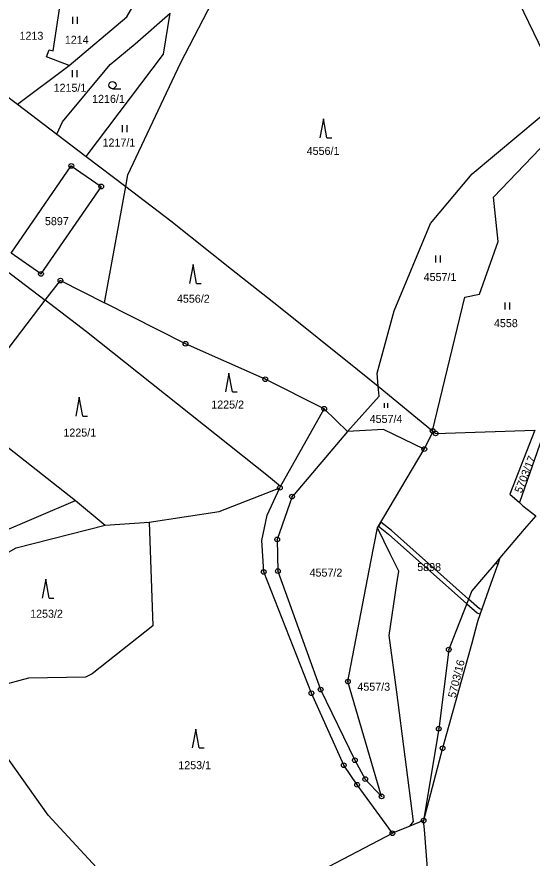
# Model space of a CAD drawing. Extents: x -644096 to -634268, y -1141430 to -1133463.
# Drawn here: x -638953.9 to -638844.5, y -1137829.2 to -1137650.6 of the extents above; entities that cross this region are included whole.
import ezdxf

# ---------------------------------------------------------------- set-up
doc = ezdxf.new("R2010")
doc.units = 0
for name, color, linetype in [('_CIVIL_CONSTRUCTION', 7, 'Continuous'), ('B_Hranice _3D', 7, 'Continuous'), ('M_Svah_Nasyp', 7, 'Continuous'), ('spodek_zarez', 7, 'Continuous'), ('svrsek_osa_sjezdy', 7, 'Continuous'), ('svrsek_osa_terminal_VRT', 7, 'Continuous'), ('svrsek_osa_VRT', 7, 'Continuous'), ('terminal_VRT', 7, 'Continuous')]:
    doc.layers.add(name, color=color, linetype=linetype)

msp = doc.modelspace()

# ---------------------------------------------------------------- linework, layer by layer
at = {"layer": '_CIVIL_CONSTRUCTION'}
for centre, radius in [((-638942.35, -1137682.22), 0.5), ((-638942.35, -1137682.22), 0.0303), ((-638936.01, -1137686.59), 0.5), ((-638936.01, -1137686.59), 0.0303), ((-638948.79, -1137705.15), 0.5), ((-638948.79, -1137705.15), 0.0303), ((-638944.66, -1137706.57), 0.5), ((-638944.66, -1137706.57), 0.0303), ((-638918.11, -1137719.98), 0.5), ((-638918.11, -1137719.98), 0.0303), ((-638901.17, -1137727.51), 0.5), ((-638901.17, -1137727.51), 0.0303), ((-638888.67, -1137733.79), 0.5), ((-638888.67, -1137733.79), 0.0303), ((-638865.65, -1137738.5), 0.5), ((-638865.65, -1137738.5), 0.0303), ((-638865.02, -1137739.03), 0.5), ((-638865.02, -1137739.03), 0.0303), ((-638867.41, -1137742.37), 0.5), ((-638867.41, -1137742.37), 0.0303), ((-638898.07, -1137750.58), 0.5), ((-638898.07, -1137750.58), 0.0303), ((-638895.5, -1137752.45), 0.5), ((-638895.5, -1137752.45), 0.0303), ((-638898.64, -1137761.54), 0.5), ((-638898.64, -1137761.54), 0.0303), ((-638901.5, -1137768.45), 0.5), ((-638901.5, -1137768.45), 0.0303), ((-638898.5, -1137768.25), 0.5), ((-638898.5, -1137768.25), 0.0303), ((-638862.21, -1137784.93), 0.5), ((-638862.21, -1137784.93), 0.0303), ((-638883.63, -1137791.74), 0.5), ((-638883.63, -1137791.74), 0.0303), ((-638891.37, -1137794.2), 0.5), ((-638889.42, -1137793.43), 0.5), ((-638889.42, -1137793.43), 0.0303), ((-638891.37, -1137794.2), 0.0303), ((-638864.35, -1137801.74), 0.5), ((-638864.35, -1137801.74), 0.0303), ((-638863.53, -1137805.87), 0.5), ((-638863.53, -1137805.87), 0.0303), ((-638882.16, -1137808.42), 0.5), ((-638884.52, -1137809.48), 0.5), ((-638884.52, -1137809.48), 0.0303), ((-638882.16, -1137808.42), 0.0303), ((-638881.67, -1137813.64), 0.5), ((-638879.94, -1137812.45), 0.5), ((-638879.94, -1137812.45), 0.0303), ((-638881.67, -1137813.64), 0.0303), ((-638876.48, -1137816.11), 0.5), ((-638876.48, -1137816.11), 0.0303), ((-638867.56, -1137821.26), 0.5), ((-638867.56, -1137821.26), 0.0303), ((-638874.19, -1137823.94), 0.5), ((-638874.19, -1137823.94), 0.0303)]:
    msp.add_circle(centre, radius, dxfattribs=at)
at = {"layer": 'B_Hranice _3D'}
msp.add_lwpolyline([(-638855.54, -1137777.39), (-638855.21, -1137776.45), (-638855.67, -1137776.28), (-638858.01, -1137774.2), (-638874.4, -1137759.63), (-638876.63, -1137757.86), (-638877.15, -1137758.73), (-638875.04, -1137760.39), (-638858.4, -1137775.2), (-638856.19, -1137777.16)], close=True, dxfattribs=at)
at = {"layer": 'M_Svah_Nasyp'}
msp.add_line((-638852.23, -1137766.48), (-638851.84, -1137766.82), dxfattribs=at)
at = {"layer": 'spodek_zarez'}
msp.add_circle((-638683.07, -1137056.85), 1378.08, dxfattribs=at)
at = {"layer": 'svrsek_osa_sjezdy'}
for p, q in [((-638942.04, -1137652.07), (-638942.04, -1137650.57)), ((-638941.04, -1137652.07), (-638941.04, -1137650.57)), ((-638942.11, -1137663.39), (-638942.11, -1137661.89)), ((-638941.11, -1137663.39), (-638941.11, -1137661.89)), ((-638933.61, -1137665.82), (-638931.86, -1137665.82)), ((-638888.83, -1137672.23), (-638889.58, -1137676.23)), ((-638888.08, -1137676.23), (-638888.83, -1137672.23)), ((-638931.46, -1137675.03), (-638931.46, -1137673.53)), ((-638930.46, -1137675.03), (-638930.46, -1137673.53)), ((-638888.08, -1137676.23), (-638887.08, -1137676.23)), ((-638864.98, -1137702.73), (-638864.98, -1137701.23)), ((-638863.98, -1137702.73), (-638863.98, -1137701.23)), ((-638916.5, -1137703.16), (-638917.25, -1137707.16)), ((-638915.75, -1137707.16), (-638916.5, -1137703.16)), ((-638915.75, -1137707.16), (-638914.75, -1137707.16)), ((-638850.28, -1137712.69), (-638850.28, -1137711.19)), ((-638849.28, -1137712.69), (-638849.28, -1137711.19)), ((-638908.89, -1137726.22), (-638909.64, -1137730.22)), ((-638908.14, -1137730.22), (-638908.89, -1137726.22)), ((-638940.67, -1137731.33), (-638941.42, -1137735.33)), ((-638939.92, -1137735.33), (-638940.67, -1137731.33)), ((-638908.14, -1137730.22), (-638907.14, -1137730.22)), ((-638875.86, -1137733.61), (-638875.86, -1137732.6)), ((-638875.19, -1137733.61), (-638875.19, -1137732.6)), ((-638939.92, -1137735.33), (-638938.92, -1137735.33)), ((-638947.79, -1137769.99), (-638948.54, -1137773.99)), ((-638947.04, -1137773.99), (-638947.79, -1137769.99)), ((-638947.04, -1137773.99), (-638946.04, -1137773.99)), ((-638915.93, -1137801.83), (-638916.68, -1137805.83)), ((-638915.18, -1137805.83), (-638915.93, -1137801.83)), ((-638915.18, -1137805.83), (-638914.18, -1137805.83))]:
    msp.add_line(p, q, dxfattribs=at)
msp.add_circle((-638933.61, -1137665.07), 0.75, dxfattribs=at)
at = {"layer": 'svrsek_osa_terminal_VRT'}
msp.add_arc((-642050.26, -1145189.6), 8802.25, 41.413152, 75.317049, dxfattribs=at)
at = {"layer": 'terminal_VRT'}
for p, q in [((-638953.77, -1137669.13), (-638942.83, -1137660.87)), ((-638953.77, -1137669.13), (-638945.41, -1137675.49)), ((-638945.41, -1137675.49), (-638939.17, -1137680.23)), ((-638939.17, -1137680.23), (-638930.81, -1137686.58)), ((-638935.3, -1137711.3), (-638930.81, -1137686.58)), ((-638960.09, -1137701.5), (-638947.91, -1137710.75)), ((-638964.02, -1137731.88), (-638947.91, -1137710.75)), ((-638877.19, -1137729.02), (-638865.65, -1137738.5)), ((-638897.92, -1137750.32), (-638888.67, -1137733.79)), ((-638888.67, -1137733.79), (-638883.74, -1137738.64)), ((-638877.37, -1137759.1), (-638867.41, -1137742.37)), ((-638898.07, -1137750.58), (-638897.92, -1137750.32)), ((-638964.39, -1137763.11), (-638941.46, -1137753.25)), ((-638941.46, -1137753.25), (-638935.2, -1137758.5)), ((-638935.2, -1137758.5), (-638925.83, -1137757.88)), ((-638870.51, -1137822.45), (-638874.19, -1137823.94)), ((-638867.56, -1137821.26), (-638870.51, -1137822.45))]:
    msp.add_line(p, q, dxfattribs=at)
for points in [[(-638862.07, -1137618.53), (-638851.36, -1137639.01), (-638838.15, -1137666.48), (-638837.85, -1137667.69)], [(-638942.83, -1137660.87), (-638930.55, -1137650.56), (-638927.27, -1137644.73)], [(-638930.81, -1137686.58), (-638930.36, -1137684.1), (-638919.17, -1137660.38), (-638911.43, -1137645.45)], [(-638942.83, -1137660.87), (-638947.61, -1137659.02), (-638947.03, -1137657.54), (-638946.21, -1137657.76), (-638944.81, -1137648.43)], [(-638945.41, -1137675.49), (-638944.23, -1137672.87), (-638934.1, -1137660.68), (-638928.81, -1137656.31), (-638921.38, -1137649.76)], [(-638939.17, -1137680.23), (-638922.76, -1137658.5), (-638921.38, -1137649.76)], [(-638958.11, -1137665.84), (-638957.63, -1137666.2), (-638956.98, -1137666.7), (-638953.77, -1137669.13)], [(-638877.19, -1137729.02), (-638877.41, -1137726.2), (-638873.82, -1137713), (-638866.11, -1137694.42), (-638857.24, -1137683.87), (-638838.29, -1137668.05)], [(-638865.65, -1137738.5), (-638858.84, -1137710.06), (-638855.72, -1137709.43), (-638851.77, -1137698.24), (-638852.73, -1137688.84), (-638839.55, -1137675.14), (-638838.29, -1137668.05)], [(-638955.13, -1137700.78), (-638942.35, -1137682.22), (-638936.01, -1137686.59), (-638948.79, -1137705.15), (-638955.13, -1137700.78)], [(-638930.81, -1137686.58), (-638921.2, -1137693.88), (-638908.32, -1137704.13), (-638898.4, -1137712.03), (-638881.57, -1137725.42), (-638877.19, -1137729.02)], [(-638827.81, -1137702.09), (-638827.33, -1137702.79), (-638837.56, -1137726.46), (-638841.83, -1137738.28), (-638847.19, -1137753.67)], [(-638947.91, -1137710.75), (-638944.66, -1137706.57), (-638935.3, -1137711.3)], [(-638897.92, -1137750.32), (-638900.5, -1137748.17), (-638939.1, -1137717.45), (-638947.91, -1137710.75)], [(-638888.67, -1137733.79), (-638901.17, -1137727.51), (-638918.11, -1137719.98), (-638935.3, -1137711.3)], [(-638883.74, -1137738.64), (-638877.03, -1137731.09), (-638877.19, -1137729.02)], [(-638964.02, -1137731.88), (-638966.26, -1137733.82), (-638941.46, -1137753.25)], [(-638867.41, -1137742.37), (-638876.09, -1137738.18), (-638883.74, -1137738.64)], [(-638865.65, -1137738.5), (-638865.02, -1137739.03), (-638843.97, -1137738.35)], [(-638843.97, -1137738.35), (-638849.29, -1137751.95), (-638847.19, -1137753.67)], [(-638883.74, -1137738.64), (-638895.02, -1137752), (-638895.44, -1137752.38), (-638895.5, -1137752.45), (-638898.64, -1137761.54), (-638898.5, -1137768.25), (-638889.42, -1137793.43), (-638882.16, -1137808.42), (-638879.94, -1137812.45), (-638876.48, -1137816.11), (-638883.63, -1137791.74), (-638878.75, -1137766.28), (-638877.37, -1137759.1)], [(-638867.41, -1137742.37), (-638865.78, -1137739.05), (-638865.65, -1137738.5)], [(-638925.83, -1137757.88), (-638910.94, -1137755.58), (-638898.07, -1137750.58)], [(-638874.19, -1137823.94), (-638881.67, -1137813.64), (-638884.52, -1137809.48), (-638891.37, -1137794.2), (-638901.5, -1137768.45), (-638901.94, -1137761.76), (-638900.77, -1137756.38), (-638898.07, -1137750.58)], [(-638847.19, -1137753.67), (-638846.53, -1137754.4), (-638843.73, -1137756.52), (-638846.18, -1137759.39), (-638851.36, -1137765.45)], [(-638925.83, -1137757.88), (-638925.04, -1137779.91), (-638937.91, -1137790.09), (-638939.35, -1137790.79), (-638951.43, -1137790.99), (-638957.8, -1137792.7), (-638961.41, -1137796.85), (-638968.34, -1137786.35), (-638968.75, -1137781.04)], [(-638968.75, -1137781.04), (-638966.33, -1137772.41), (-638962.86, -1137768.3), (-638954.09, -1137763.32), (-638935.2, -1137758.5)], [(-638870.51, -1137822.45), (-638869.73, -1137821.41), (-638873.25, -1137793.97), (-638874.88, -1137781.97), (-638873.22, -1137770.88), (-638872.83, -1137768.28), (-638874.24, -1137765.43), (-638874.66, -1137764.59), (-638877.37, -1137759.1)], [(-638851.36, -1137765.45), (-638851.84, -1137766.82), (-638853.26, -1137770.87), (-638856.02, -1137778.76), (-638856.16, -1137779.26), (-638857.36, -1137783.6), (-638863.53, -1137805.87), (-638867.56, -1137821.26)], [(-638851.36, -1137765.45), (-638852.23, -1137766.48), (-638854.83, -1137769.52), (-638857.31, -1137772.43), (-638859.02, -1137776.79), (-638860.71, -1137781.09), (-638862.21, -1137784.93), (-638864.35, -1137801.74), (-638867.56, -1137821.26)], [(-638923.17, -1137848.97), (-638931.9, -1137836.74), (-638947.25, -1137820.13), (-638967.87, -1137791.13), (-638971.7, -1137788.98)], [(-638864.63, -1137858.29), (-638864.8, -1137856.2), (-638867.39, -1137823.13), (-638867.56, -1137821.26)], [(-638923.17, -1137848.97), (-638922.45, -1137848.62), (-638901.07, -1137837.54), (-638895.11, -1137834.86), (-638874.19, -1137823.94)]]:
    msp.add_lwpolyline(points, dxfattribs=at)

# ---------------------------------------------------------------- texts
at = {"layer": 'svrsek_osa_VRT'}
for s, p in [('1213', (-638953.35, -1137655.43)), ('1214', (-638943.73, -1137656.28)), ('1215/1', (-638946.11, -1137666.48)), ('1216/1', (-638937.94, -1137668.83)), ('1217/1', (-638935.72, -1137678.11)), ('4556/1', (-638892.38, -1137679.88)), ('5897', (-638947.95, -1137694.8)), ('4557/1', (-638867.55, -1137706.66)), ('4556/2', (-638919.93, -1137711.27)), ('4558', (-638852.63, -1137716.46)), ('1225/2', (-638912.64, -1137733.75)), ('4557/4', (-638879.01, -1137736.8)), ('1225/1', (-638944.03, -1137739.7)), ('5898', (-638868.92, -1137768.25)), ('4557/2', (-638891.77, -1137769.44)), ('1253/2', (-638951.09, -1137778.17)), ('4557/3', (-638881.62, -1137793.67)), ('1253/1', (-638919.64, -1137810.33))]:
    msp.add_text(s, height=1.7, dxfattribs=at).set_placement(p)
for s, rotation, p in [('5703/17', 68, (-638846.78, -1137751.85)), ('5703/16', 76, (-638860.79, -1137795.32))]:
    msp.add_text(s, height=1.7, rotation=rotation, dxfattribs=at).set_placement(p)

doc.saveas('drawing.dxf')
